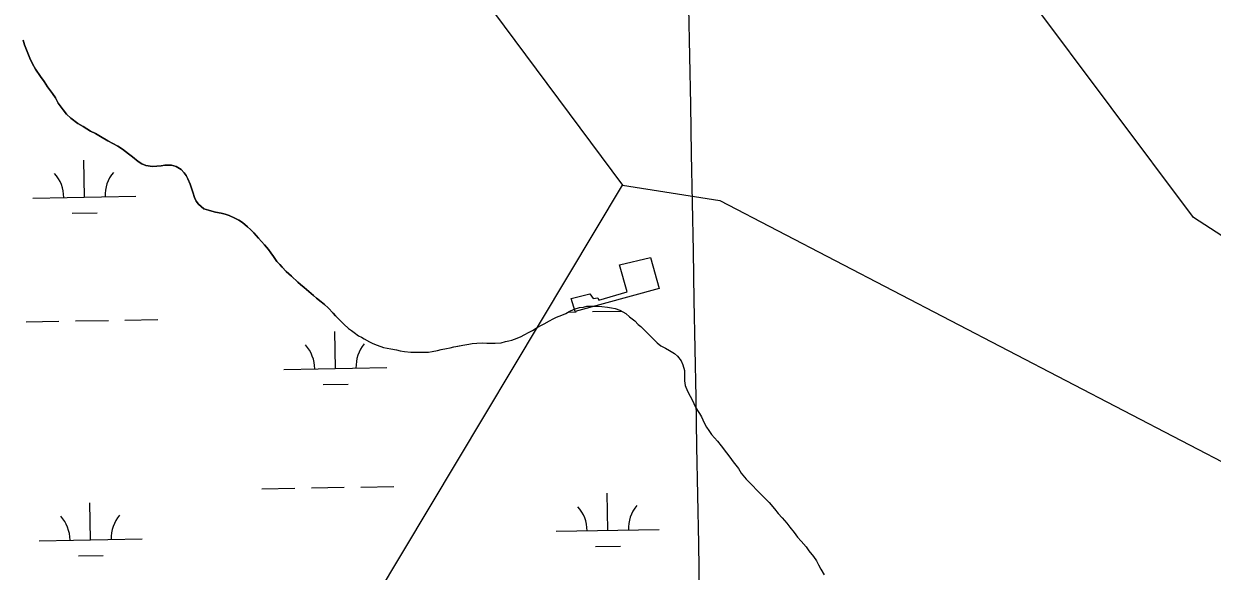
# Model space of a CAD drawing. Extents: x 3925854 to 3964121, y 224593 to 250589.
# Drawn here: x 3950503 to 3951657, y 243547 to 244078 of the extents above; entities that cross this region are included whole.
import ezdxf

# ---------------------------------------------------------------- set-up
doc = ezdxf.new("R2010")
doc.units = 0
for name, color, linetype in [('V-CHAN-DOCK', 7, 'Continuous'), ('V-GRID-MAJR', 7, 'Continuous'), ('V-TOPO-SHOR', 7, 'Continuous'), ('V-UTIL-LINE', 7, 'Continuous'), ('V-WETL-SWMP', 7, 'Continuous')]:
    doc.layers.add(name, color=color, linetype=linetype)

msp = doc.modelspace()

# ---------------------------------------------------------------- linework, layer by layer
at = {"layer": 'V-CHAN-DOCK'}
msp.add_lwpolyline([(3951038.541, 243798.701), (3951034.546, 243811.153), (3951052.927, 243815.74), (3951056.038, 243811.144), (3951060.631, 243812.031), (3951061.52, 243809.51), (3951088.943, 243817.653), (3951081.691, 243843.89), (3951111.635, 243851.14), (3951120.07, 243821.049), (3951038.541, 243798.701)], dxfattribs=at)
at = {"layer": 'V-GRID-MAJR'}
msp.add_spline([(3951399.639, 230414.747), (3951288.627, 236471.56), (3951177.558, 242531.458), (3951066.49, 248591.344), (3951066.433, 248594.438)], degree=3, dxfattribs=at)
at = {"layer": 'V-TOPO-SHOR'}
for points in [[(3950806.104, 243794.347), (3950803.638, 243797.017), (3950798.899, 243802.154), (3950795.47, 243805.457), (3950792.208, 243807.964), (3950787.61, 243811.71), (3950784.741, 243814.198), (3950780.143, 243817.944), (3950775.556, 243821.886), (3950771.921, 243825.001), (3950769.432, 243827.08), (3950763.333, 243832.863), (3950760.657, 243835.149), (3950757.986, 243837.629), (3950754.193, 243841.739), (3950751.928, 243844.402), (3950749.075, 243847.285), (3950745.71, 243852.17), (3950743.277, 243855.629), (3950741.035, 243858.885), (3950737.258, 243863.391), (3950734.223, 243866.678), (3950731.192, 243869.965), (3950726.641, 243874.897), (3950723.606, 243878.184), (3950720.551, 243880.879), (3950715.771, 243885.026), (3950712.105, 243887.35), (3950708.226, 243889.288), (3950702.79, 243891.881), (3950698.881, 243893.026), (3950695.159, 243893.968), (3950689.669, 243895.178), (3950686.136, 243895.911), (3950682.62, 243897.042), (3950678.323, 243898.402), (3950672.965, 243902.971), (3950670.905, 243905.823), (3950669.262, 243909.252), (3950667.493, 243914.466), (3950666.26, 243918.275), (3950664.839, 243922.289), (3950662.674, 243927.52), (3950661.025, 243930.752), (3950659.154, 243933.4), (3950656.309, 243936.482), (3950651.277, 243939.255), (3950646.978, 243940.615), (3950643.818, 243940.742), (3950640.451, 243940.678), (3950636.669, 243940.039), (3950632.497, 243939.613), (3950628.331, 243939.386), (3950622.036, 243940.232), (3950618.148, 243941.971), (3950614.483, 243944.295), (3950608.928, 243948.87), (3950605.088, 243951.795), (3950599.338, 243956.378), (3950594.701, 243959.137), (3950590.054, 243961.697), (3950585.221, 243964.464), (3950578.063, 243968.511), (3950573.037, 243971.48), (3950568.384, 243973.846), (3950561.038, 243978.097), (3950556.02, 243981.266), (3950549.1, 243986.291), (3950545.105, 243990.211), (3950541.707, 243994.305), (3950537.031, 244001.023), (3950534.267, 244006.079), (3950531.264, 244010.157), (3950526.589, 244016.872), (3950523.232, 244021.953), (3950519.859, 244026.639), (3950515.007, 244033.957), (3950512.046, 244039.021), (3950509.502, 244044.664), (3950506.059, 244052.518), (3950504.284, 244057.535), (3950502.885, 244062.141)], [(3950806.104, 243794.347), (3950806.986, 243793.497), (3950810.579, 243789.903), (3950813.97, 243786.507), (3950818.76, 243782.114), (3950821.556, 243780.316), (3950824.149, 243778.317), (3950828.341, 243775.122), (3950831.134, 243773.723), (3950833.93, 243772.126), (3950838.919, 243769.328), (3950842.312, 243767.53), (3950846.505, 243765.931), (3950852.493, 243763.733), (3950856.286, 243762.932), (3950859.677, 243762.332), (3950865.068, 243761.333), (3950868.861, 243760.331), (3950873.053, 243759.93), (3950879.242, 243759.129), (3950882.834, 243759.129), (3950886.828, 243759.127), (3950892.419, 243759.324), (3950896.212, 243759.324), (3950899.804, 243759.92), (3950904.995, 243760.915), (3950908.59, 243761.714), (3950913.581, 243762.709), (3950917.175, 243763.508), (3950920.968, 243764.305), (3950924.56, 243764.901), (3950929.553, 243765.898), (3950935.541, 243766.893), (3950938.736, 243767.69), (3950943.129, 243767.889), (3950948.718, 243768.085), (3950952.712, 243768.083), (3950956.304, 243768.081), (3950960.898, 243768.079), (3950966.685, 243768.278), (3950970.88, 243769.474), (3950974.075, 243770.072), (3950977.069, 243770.868), (3950982.459, 243772.863), (3950986.053, 243774.26), (3950989.049, 243775.855), (3950994.04, 243778.448), (3950997.235, 243780.242), (3951000.631, 243782.438), (3951005.423, 243785.03), (3951008.618, 243786.826), (3951013.81, 243789.62), (3951017.203, 243791.414), (3951020.599, 243793.011), (3951025.791, 243795.205), (3951029.385, 243796.6), (3951032.778, 243798.594), (3951037.571, 243800.79), (3951042.762, 243802.383), (3951046.756, 243802.981), (3951049.75, 243803.78), (3951057.537, 243803.776), (3951060.93, 243803.774), (3951064.324, 243803.374), (3951070.113, 243802.973), (3951073.906, 243802.373), (3951077.3, 243801.572), (3951081.889, 243799.973), (3951084.685, 243798.373), (3951087.878, 243796.577), (3951091.47, 243793.581), (3951096.459, 243789.585), (3951099.852, 243786.19), (3951102.247, 243783.992), (3951104.442, 243781.797), (3951108.034, 243778.401), (3951110.23, 243776.203)], [(3951110.23, 243776.203), (3951112.423, 243774.006), (3951116.015, 243770.412), (3951118.211, 243768.216), (3951121.604, 243765.419), (3951126.196, 243763.023), (3951129.987, 243760.823), (3951134.976, 243757.829), (3951137.97, 243755.431), (3951141.361, 243750.638), (3951143.157, 243747.044), (3951144.552, 243741.453), (3951144.751, 243737.06), (3951144.749, 243731.471), (3951145.345, 243726.879), (3951147.538, 243721.288), (3951150.133, 243716.496), (3951152.326, 243712.304), (3951154.919, 243706.512), (3951157.313, 243702.717), (3951159.109, 243699.723), (3951161.104, 243696.327), (3951163.895, 243690.736), (3951166.091, 243686.544), (3951168.284, 243683.149), (3951170.879, 243679.356), (3951176.667, 243672.966), (3951180.259, 243668.37), (3951185.444, 243661.581), (3951188.836, 243657.188), (3951192.031, 243652.795), (3951197.018, 243646.403), (3951199.811, 243641.812), (3951204.599, 243636.02), (3951207.993, 243632.225), (3951211.186, 243629.231), (3951214.18, 243626.034), (3951221.164, 243619.245), (3951226.751, 243613.252), (3951231.938, 243607.262), (3951235.53, 243602.468), (3951239.321, 243598.474), (3951244.112, 243593.082), (3951246.905, 243589.487), (3951251.093, 243584.095), (3951254.487, 243579.702), (3951257.878, 243575.907), (3951262.668, 243570.316), (3951265.462, 243566.521), (3951269.851, 243560.93), (3951272.644, 243556.736), (3951274.838, 243552.742), (3951277.033, 243548.55), (3951280.226, 243543.157)]]:
    msp.add_lwpolyline(points, dxfattribs=at)
at = {"layer": 'V-UTIL-LINE'}
for points in [[(3947659.847, 248532.496), (3950829.703, 244264.252), (3951084.365, 243921.222), (3951178.827, 243906.555), (3951845.15, 243559.451), (3953160.259, 242867.131), (3955606.335, 242988.526), (3956603.283, 243068.394), (3958314.557, 243143.679), (3960860.872, 244810.142), (3961767.682, 245361.867)], [(3957974.115, 230534.291), (3955504.908, 237909.423), (3955545.434, 239147.844), (3955545.409, 239149.229), (3955617.45, 241317.764), (3951638.507, 243889.773), (3950262.651, 245733.512), (3950260.125, 245737.596), (3948167.454, 248541.726)], [(3951084.343, 243921.319), (3947981.77, 238738.296), (3948844.302, 237642.921), (3949260.796, 236134.673), (3945931.135, 235655.081), (3945509.058, 234777.685), (3942603.575, 230254.808)]]:
    msp.add_lwpolyline(points, dxfattribs=at)
at = {"layer": 'V-WETL-SWMP'}
for p, q in [((3950562.324, 243909.707), (3950561.67, 243945.701)), ((3950512.333, 243908.798), (3950612.316, 243910.616)), ((3950550.607, 243894.06), (3950574.603, 243894.496)), ((3950601.657, 243790.331), (3950633.652, 243790.913)), ((3951032.033, 243798.157), (3951039.493, 243798.292)), ((3951055.49, 243798.583), (3951083.431, 243799.091)), ((3950505.673, 243788.586), (3950537.668, 243789.168)), ((3950553.665, 243789.458), (3950585.66, 243790.04)), ((3950805.862, 243743.294), (3950805.208, 243779.288)), ((3950755.87, 243742.385), (3950855.854, 243744.203)), ((3950794.145, 243727.647), (3950818.141, 243728.083)), ((3950734.565, 243626.546), (3950766.559, 243627.128)), ((3950782.557, 243627.419), (3950814.552, 243628.001)), ((3950830.549, 243628.292), (3950862.544, 243628.873)), ((3951070.198, 243586.211), (3951069.543, 243622.205)), ((3950568.372, 243577.087), (3950567.718, 243613.081)), ((3951020.206, 243585.302), (3951120.189, 243587.12)), ((3950518.381, 243576.178), (3950618.364, 243577.996)), ((3950556.655, 243561.44), (3950580.651, 243561.876)), ((3951058.48, 243570.565), (3951082.476, 243571.001))]:
    msp.add_line(p, q, dxfattribs=at)
for points in [[(3950502.885, 244062.142), (3950504.283, 244057.536), (3950506.06, 244052.518), (3950509.503, 244044.664), (3950512.046, 244039.022), (3950515.008, 244033.957), (3950519.858, 244026.64), (3950523.231, 244021.954), (3950526.588, 244016.873), (3950531.264, 244010.156)], [(3950531.264, 244010.156), (3950534.266, 244006.079), (3950537.031, 244001.022), (3950541.707, 243994.305), (3950545.104, 243990.212), (3950549.101, 243986.292), (3950556.021, 243981.266), (3950561.038, 243978.097), (3950568.385, 243973.845), (3950573.038, 243971.481), (3950578.063, 243968.51), (3950585.22, 243964.463), (3950590.055, 243961.697), (3950594.701, 243959.136), (3950599.338, 243956.378), (3950605.089, 243951.794), (3950608.929, 243948.87), (3950614.482, 243944.295), (3950618.148, 243941.971), (3950622.035, 243940.232), (3950628.332, 243939.386), (3950632.496, 243939.614), (3950636.668, 243940.04), (3950640.452, 243940.679), (3950643.818, 243940.742), (3950646.978, 243940.615), (3950651.276, 243939.255), (3950656.309, 243936.481), (3950659.153, 243933.399), (3950661.025, 243930.752), (3950662.675, 243927.52), (3950664.839, 243922.289), (3950666.261, 243918.275), (3950667.493, 243914.467), (3950669.262, 243909.252), (3950670.905, 243905.823), (3950672.966, 243902.97), (3950678.322, 243898.402), (3950682.62, 243897.042), (3950686.136, 243895.912), (3950689.668, 243895.177), (3950695.159, 243893.967), (3950698.88, 243893.026), (3950702.791, 243891.88), (3950708.226, 243889.287), (3950712.105, 243887.351), (3950715.771, 243885.027), (3950720.55, 243880.878), (3950723.607, 243878.183), (3950726.641, 243874.896), (3950731.191, 243869.965), (3950734.224, 243866.678), (3950737.258, 243863.39), (3950741.034, 243858.886), (3950743.277, 243855.63), (3950745.71, 243852.169), (3950749.075, 243847.286), (3950751.927, 243844.402), (3950754.194, 243841.739), (3950757.985, 243837.629), (3950760.656, 243835.148), (3950763.334, 243832.864), (3950769.432, 243827.079), (3950771.921, 243825.001), (3950775.555, 243821.887), (3950780.144, 243817.944), (3950784.742, 243814.198), (3950787.61, 243811.709), (3950792.207, 243807.963), (3950795.47, 243805.458), (3950798.899, 243802.154), (3950803.638, 243797.018), (3950806.103, 243794.347), (3950806.987, 243793.497), (3950810.579, 243789.902), (3950813.971, 243786.507), (3950818.761, 243782.113), (3950821.555, 243780.315), (3950824.149, 243778.318), (3950828.34, 243775.122), (3950831.135, 243773.723), (3950833.929, 243772.125), (3950838.919, 243769.328), (3950842.312, 243767.53), (3950846.504, 243765.931), (3950852.492, 243763.733), (3950856.285, 243762.933), (3950859.678, 243762.332), (3950865.068, 243761.332), (3950868.861, 243760.332), (3950873.053, 243759.931), (3950879.241, 243759.13), (3950882.835, 243759.129), (3950886.828, 243759.127), (3950892.418, 243759.324), (3950896.211, 243759.323), (3950899.804, 243759.92), (3950904.995, 243760.916), (3950908.589, 243761.713), (3950913.581, 243762.709), (3950917.174, 243763.507)], [(3950917.174, 243763.507), (3950920.968, 243764.304), (3950924.561, 243764.901), (3950929.553, 243765.897), (3950935.542, 243766.893), (3950938.737, 243767.69), (3950943.129, 243767.888), (3950948.719, 243768.085), (3950952.712, 243768.084), (3950956.305, 243768.082), (3950960.897, 243768.08), (3950966.686, 243768.278), (3950970.879, 243769.474), (3950974.074, 243770.071), (3950977.069, 243770.869), (3950982.46, 243772.863), (3950986.054, 243774.259), (3950989.049, 243775.855), (3950994.041, 243778.448), (3950997.236, 243780.243), (3951000.631, 243782.438), (3951005.423, 243785.031), (3951008.618, 243786.827), (3951013.81, 243789.619), (3951017.204, 243791.415), (3951020.599, 243793.011), (3951025.79, 243795.204), (3951029.384, 243796.6), (3951032.779, 243798.595), (3951037.571, 243800.789), (3951042.762, 243802.384), (3951046.755, 243802.982), (3951049.75, 243803.779), (3951057.536, 243803.776), (3951060.93, 243803.774), (3951064.323, 243803.374), (3951070.113, 243802.972), (3951073.906, 243802.372), (3951077.299, 243801.572), (3951081.89, 243799.973), (3951084.684, 243798.374), (3951087.878, 243796.576), (3951091.47, 243793.58), (3951096.459, 243789.586), (3951099.852, 243786.19), (3951102.247, 243783.993), (3951104.442, 243781.796), (3951108.034, 243778.401), (3951110.229, 243776.204), (3951112.424, 243774.007), (3951116.016, 243770.412), (3951118.211, 243768.216), (3951121.604, 243765.419), (3951126.195, 243763.022), (3951129.987, 243760.824), (3951134.976, 243757.828), (3951137.97, 243755.431), (3951141.362, 243750.638), (3951143.157, 243747.044), (3951144.552, 243741.453), (3951144.75, 243737.061), (3951144.748, 243731.471), (3951145.345, 243726.879), (3951147.539, 243721.289), (3951150.132, 243716.496), (3951152.326, 243712.303), (3951154.919, 243706.513), (3951157.313, 243702.718), (3951159.109, 243699.723), (3951161.104, 243696.328), (3951163.896, 243690.737), (3951166.091, 243686.544), (3951168.285, 243683.149), (3951170.879, 243679.355), (3951176.666, 243672.965), (3951180.258, 243668.371), (3951185.445, 243661.582), (3951188.837, 243657.188), (3951192.03, 243652.795), (3951197.018, 243646.404), (3951199.811, 243641.812), (3951204.6, 243636.02), (3951207.992, 243632.226), (3951211.185, 243629.23), (3951214.179, 243626.034), (3951221.163, 243619.244), (3951226.75, 243613.252), (3951231.939, 243607.261), (3951235.53, 243602.468), (3951239.322, 243598.474), (3951244.111, 243593.082), (3951246.904, 243589.487), (3951251.094, 243584.095), (3951254.486, 243579.702), (3951257.879, 243575.907), (3951262.668, 243570.316), (3951265.461, 243566.521), (3951269.851, 243560.93), (3951272.644, 243556.736), (3951274.838, 243552.743), (3951277.033, 243548.549)], [(3951277.033, 243548.549), (3951280.225, 243543.158)]]:
    msp.add_lwpolyline(points, dxfattribs=at)
for centre, start, end in [((3950507.082, 243909.177), 0.269879, 41.813537), ((3950617.55, 243911.186), 140.269876, 181.813534), ((3950750.62, 243742.764), 0.269879, 41.813537), ((3950861.087, 243744.773), 140.269876, 181.813534), ((3951014.955, 243585.682), 0.269879, 41.813537), ((3951125.423, 243587.69), 140.269876, 181.813534), ((3950513.13, 243576.557), 0.269879, 41.813537), ((3950623.598, 243578.566), 140.269876, 181.813534)]:
    msp.add_arc(centre, 35.246, start, end, dxfattribs=at)

doc.saveas('drawing.dxf')
